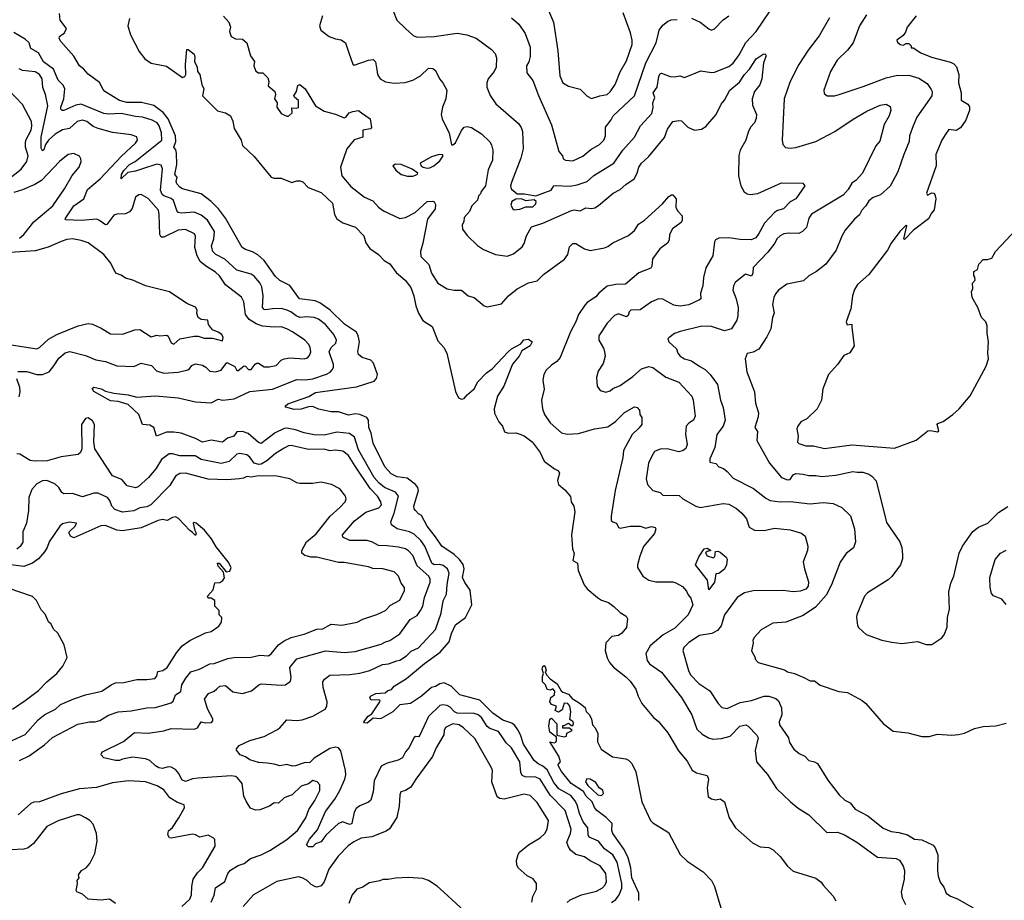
# Model space of a CAD drawing. Extents: x 1678759 to 1859541, y 384609 to 522867.
# Tile 448 of 466: x 1792256 to 1799142, y 511067 to 517228. Entities that reach past the tile are written whole.
import ezdxf

# ---------------------------------------------------------------- set-up
doc = ezdxf.new("R2010")
doc.units = 0

msp = doc.modelspace()

# ---------------------------------------------------------------- linework, layer by layer
at = {"layer": '0CON20XD'}
for points in [[(1794842.9, 517355), (1794894.5, 517225), (1794954, 517165), (1795007, 517117), (1795035, 517105.6), (1795155, 517110), (1795315, 517133.8), (1795382.6, 517122.6), (1795447.4, 517097.4), (1795555, 517019.2), (1795580.7, 516990.7), (1795591.8, 516961.8), (1795587.5, 516895), (1795573.3, 516865), (1795533.3, 516815), (1795522.9, 516785), (1795522.9, 516755), (1795546.6, 516696.6), (1795585, 516640), (1795745, 516500.8), (1795763.1, 516473.1), (1795771.5, 516445), (1795777.6, 516325), (1795760.5, 516259.5), (1795696.8, 516096.8), (1795689.6, 516065), (1795692.9, 516045), (1795735, 516010.4), (1795785, 516010.3), (1795865, 515996.6), (1795974, 516035), (1795992.5, 516065), (1796001.5, 516068.5), (1796105, 516063.8), (1796155, 516072.2), (1796225, 516096.1), (1796271.2, 516138.8), (1796410.4, 516225), (1796473.5, 516315), (1796555.6, 516405), (1796598.9, 516485), (1796677.9, 516572.1), (1796686.7, 516613.3), (1796683.1, 516645), (1796697, 516683), (1796686.9, 516715), (1796714.2, 516755), (1796725, 516830), (1796735, 516851.2), (1796745, 516854), (1796805, 516830.8), (1796835, 516827.5), (1796873.9, 516833.9), (1796905, 516823.8), (1797019.5, 516870.5), (1797095, 516857.8), (1797115, 516860), (1797215, 516899.1), (1797245, 516923.1), (1797288.4, 516981.6), (1797335, 517067.1), (1797407.8, 517145), (1797505, 517290.6)], [(1795939.5, 517325), (1795990.4, 517210.4), (1796019.1, 517009.1), (1796032.9, 516835), (1796055, 516785.6), (1796095, 516762.5), (1796175, 516741.2), (1796225, 516693.8), (1796255, 516676.2), (1796314.3, 516695.7), (1796365, 516704.2), (1796385, 516722), (1796420.9, 516775), (1796456.3, 516863.6), (1796500, 516940), (1796539.6, 517055), (1796540.4, 517085), (1796528.5, 517135), (1796476.2, 517275)], [(1793922, 515582), (1793885, 515604.5), (1793835, 515619.5), (1793812.2, 515635), (1793695, 515840), (1793645.6, 515905), (1793595, 515956), (1793525, 516010.6), (1793395, 516043.8), (1793375.8, 516055), (1793355, 516078.8), (1793350, 516095), (1793356.2, 516125), (1793340, 516145), (1793355.3, 516215), (1793353.5, 516293.5), (1793347.5, 516317.5), (1793333.8, 516335), (1793347.5, 516375), (1793344.8, 516415), (1793294.5, 516534.5), (1793259.3, 516579.3), (1793195, 516627.3), (1793108.8, 516648.8), (1793005, 516647.5), (1792953.3, 516663.3), (1792852, 516725), (1792838.9, 516738.9), (1792815, 516787.5), (1792735, 516845.8), (1792702.5, 516885), (1792675, 516906), (1792635, 516973.3), (1792544.1, 517074.1), (1792532.5, 517095), (1792535, 517110), (1792570, 517135), (1792582.5, 517165), (1792540, 517225), (1792535, 517270)], [(1793681.7, 517251.7), (1793719.5, 517209.5), (1793730, 517175), (1793723.9, 517146.1), (1793735, 517110), (1793765, 517094), (1793815, 517091.4), (1793844.4, 517065), (1793869.4, 516975), (1793898, 516935), (1793893.3, 516905), (1793907.8, 516867.8), (1793925, 516855.7), (1793957.5, 516855), (1793991.2, 516821.2), (1793997.5, 516795), (1793994.3, 516764.3), (1794040, 516725), (1794045.8, 516705), (1794037.5, 516675), (1794057.5, 516645), (1794054.3, 516615), (1794085, 516572.5), (1794125, 516552), (1794137, 516553), (1794162, 516575), (1794160, 516610), (1794195, 516608), (1794205, 516613.8), (1794205, 516662), (1794176.7, 516685), (1794174, 516695), (1794190.9, 516725), (1794202.1, 516767.9), (1794215, 516774), (1794252, 516745), (1794324.7, 516624.7), (1794385, 516586.7), (1794465, 516567.1), (1794525, 516541.5), (1794535.8, 516545), (1794561.2, 516575), (1794585, 516584.3), (1794625, 516592), (1794646.4, 516576.4), (1794708, 516535), (1794716.2, 516473.8), (1794710, 516465), (1794655, 516456), (1794656.2, 516405), (1794595, 516387.5), (1794545, 516324), (1794499.6, 516195), (1794509.5, 516135), (1794570.9, 516060.9), (1794667, 515987), (1794725, 515961.4), (1794766, 515916), (1794800.2, 515890.2), (1794915, 515837.5), (1794955, 515844.5), (1795021.5, 515878.5), (1795105, 515955.6), (1795145, 515958.8), (1795155, 515953.8), (1795164.4, 515934.4), (1795161.5, 515905), (1795107.5, 515832.5), (1795076.4, 515665), (1795058.1, 515605), (1795060.7, 515570.7), (1795118, 515515), (1795135.7, 515455), (1795181.2, 515385), (1795245, 515344.2), (1795295, 515336), (1795345, 515336.7), (1795392.5, 515295), (1795435, 515283.3), (1795505, 515226), (1795525, 515220), (1795625, 515240), (1795673.8, 515295), (1795736, 515345), (1795815, 515386.5), (1795875, 515402), (1795919.2, 515445), (1796067.2, 515552.8), (1796089.2, 515585), (1796101.7, 515638.3), (1796125, 515662), (1796145, 515662.9), (1796205, 515625.7), (1796245, 515611.9), (1796345, 515632.5), (1796368.7, 515641.3), (1796403.2, 515666.8), (1796515, 515717.5), (1796555, 515753.3), (1796583, 515797), (1796625.8, 515825), (1796750.9, 515939.1), (1796795, 515991.2), (1796815, 516003.3), (1796825, 516002.5), (1796846.7, 515975), (1796844.3, 515914.3), (1796858.3, 515888.3), (1796890, 515855), (1796890, 515825), (1796881.2, 515808.8), (1796822, 515765), (1796801.4, 515725), (1796797.5, 515685), (1796786.2, 515665), (1796732, 515625), (1796680.8, 515555), (1796677.7, 515502.3), (1796671.2, 515488.8), (1796585, 515455.7), (1796493.2, 515376.8), (1796424.2, 515375.8), (1796365, 515364), (1796306, 515314), (1796285, 515288.6), (1796225, 515250), (1796209.1, 515230.9), (1796164.6, 515165.4), (1796145.7, 515115), (1796107.1, 515045), (1796035.8, 514864.2), (1796013.4, 514836.6), (1795975, 514811.4), (1795938, 514775), (1795920.8, 514745), (1795914, 514705), (1795924.1, 514644.1), (1795904.3, 514565), (1795911.9, 514505), (1795925.5, 514465.5), (1795965, 514407.5), (1796045, 514337.1), (1796085, 514328.9), (1796165, 514333.6), (1796275, 514364.5), (1796369.5, 514380.5), (1796423.4, 514416.6), (1796485, 514479.4), (1796555, 514520), (1796573.6, 514513.6), (1796590, 514495), (1796593.8, 514465), (1796606.7, 514445), (1796606, 514395), (1796585, 514370), (1796540, 514325), (1796479.1, 514215), (1796474.5, 514165), (1796420.9, 513935), (1796392.5, 513755), (1796393.8, 513725), (1796404.3, 513714.3), (1796430, 513705), (1796443.8, 513675), (1796455, 513671.1), (1796525, 513684.5), (1796575.7, 513685.7), (1796595.5, 513685.5), (1796635, 513671.4), (1796675, 513682.5), (1796700, 513675), (1796704, 513665), (1796696.4, 513633.6), (1796618.3, 513541.7), (1796592.5, 513475), (1796576.2, 513415), (1796576.7, 513395), (1796613.3, 513335), (1796655, 513308), (1796705, 513294.4), (1796824.2, 513294.2), (1796845, 513287.8), (1796891.9, 513261.9), (1796919.8, 513229.8), (1796932.3, 513205), (1796950, 513180), (1796964.3, 513135), (1796931.1, 513065), (1796838, 512972), (1796755.3, 512924.7), (1796665, 512846.9), (1796635.5, 512795), (1796644.7, 512744.7), (1796661.3, 512721.3), (1796743.9, 512663.9), (1796883.6, 512485), (1796957.5, 512365), (1796991.9, 512265), (1797028.6, 512228.6), (1797073, 512203), (1797104.5, 512194.5), (1797165, 512198.5), (1797225, 512216.5), (1797291.9, 512285), (1797334.2, 512294.2), (1797350, 512285), (1797411.5, 512221.5), (1797421.2, 512205), (1797399.2, 512115), (1797409.2, 512035), (1797486.6, 511946.6), (1797548.9, 511848.9), (1797646, 511755), (1797701.1, 511711.1), (1797776, 511665), (1797902, 511542), (1797975, 511544.6), (1798025, 511526.4), (1798111.4, 511475), (1798255, 511370), (1798385, 511360), (1798408.5, 511348.5), (1798434.4, 511305), (1798443.1, 511275), (1798442.2, 511215), (1798421.4, 511125), (1798428.6, 511085), (1798451.7, 511038.3)], [(1794374, 517255), (1794353.5, 517185), (1794361.5, 517155), (1794420.7, 517110.7), (1794465, 517094.2), (1794505, 517087.5), (1794535, 517066.2), (1794557.3, 516995), (1794587, 516917), (1794595, 516908.8), (1794695, 516945.6), (1794728.6, 516948.6), (1794745, 516932.5), (1794753.2, 516876.8), (1794758.6, 516845), (1794778, 516815), (1794815, 516793.1), (1794875, 516783.3), (1794952.4, 516787.6), (1795006.2, 516803.8), (1795059.2, 516835), (1795115, 516887.5), (1795145.8, 516885.8), (1795165, 516872.5), (1795191.2, 516815), (1795216.1, 516786.1), (1795244, 516735), (1795236.9, 516675), (1795212.9, 516615), (1795202.9, 516565), (1795210.8, 516535), (1795259.2, 516435), (1795275, 516352.5), (1795285, 516352.5), (1795305, 516366.7), (1795345, 516453.3), (1795365, 516476.2), (1795385, 516481.2), (1795415, 516473.3), (1795485, 516428.6), (1795543.2, 516373.2), (1795555, 516353.3), (1795565.6, 516315), (1795563.6, 516245), (1795531.7, 516178.3), (1795514.5, 516065), (1795484.4, 516025.6), (1795479.5, 516010.5), (1795464.3, 515995), (1795456.7, 515965), (1795418, 515925), (1795402.5, 515885), (1795365, 515843.8), (1795361.2, 515815), (1795349.6, 515790.4), (1795352.4, 515762.4), (1795385, 515718), (1795458.7, 515648.7), (1795500.7, 515620.7), (1795584.4, 515584.4), (1795665, 515574.4), (1795709.4, 515590.6), (1795770.2, 515639.8), (1795785, 515661.2), (1795800.6, 515715), (1795835, 515778.7), (1795914.8, 515805.2), (1796115, 515893.5), (1796135, 515896.9), (1796175, 515890.4), (1796215, 515911.2), (1796255, 515907.5), (1796277.8, 515912.2), (1796305, 515928.1), (1796407.1, 516015), (1796455, 516040), (1796494.6, 516075.4), (1796554.6, 516115.4), (1796575.6, 516155), (1796585.6, 516195), (1796604.3, 516225), (1796652.8, 516267.2), (1796765, 516402.5), (1796787.3, 516462.7), (1796823.3, 516515), (1796865, 516523.3), (1796885, 516520), (1796928.8, 516475), (1796975, 516455.8), (1797025, 516461.4), (1797055, 516480), (1797126.7, 516563.3), (1797162.7, 516637.3), (1797184.6, 516665.4), (1797222.5, 516735), (1797289.3, 516790.7), (1797325.3, 516845), (1797359.1, 516880.9), (1797407.1, 516955), (1797455, 516987.5), (1797468.8, 516988.8), (1797476, 516976), (1797457.1, 516925), (1797445.7, 516815), (1797433, 516773), (1797395.5, 516725), (1797377.8, 516675), (1797380.3, 516630.3), (1797408, 516565), (1797406.4, 516536.4), (1797395, 516506.7), (1797366.9, 516475), (1797349.8, 516440.2), (1797335.5, 516385), (1797295.5, 516315), (1797285, 516277.5), (1797283.6, 516135), (1797300, 516065), (1797323.1, 516023.1), (1797345, 516009.4), (1797365, 516005.6), (1797418.8, 516011.2), (1797585, 516085.5), (1797733.3, 516083.3), (1797746.2, 516065), (1797684, 515975), (1797645.4, 515954.6), (1797597.5, 515905), (1797555, 515892.2), (1797535, 515877.8), (1797465.6, 515804.4), (1797425, 515732.5), (1797405, 515701.1), (1797371.9, 515688.1), (1797295, 515689.1), (1797215, 515702.5), (1797145, 515698.9), (1797122.6, 515687.4), (1797115.6, 515674.4), (1797103.8, 515575), (1797055, 515491.2), (1797038.7, 515425), (1797033.2, 515365), (1797018.1, 515315), (1797019.2, 515275), (1797011.1, 515268.9), (1796935, 515232.5), (1796876, 515224), (1796830.8, 515230.8), (1796755, 515271.9), (1796724.6, 515275.4), (1796675.8, 515255), (1796595, 515197.1), (1796530, 515195), (1796518.8, 515185), (1796510.6, 515159.4), (1796500.8, 515149.2), (1796445, 515169.6), (1796415, 515158.6), (1796364.6, 515105.4), (1796306.7, 515015), (1796306.2, 514985), (1796339.3, 514929.3), (1796345.8, 514905.8), (1796351.2, 514875), (1796337.3, 514822.7), (1796302.1, 514767.9), (1796289.2, 514725), (1796294, 514665), (1796315, 514633.8), (1796355, 514622), (1796385, 514630.8), (1796405, 514647.5), (1796455, 514669.4), (1796545, 514732.7), (1796605, 514786.4), (1796655, 514802.1), (1796685, 514793.6), (1796775, 514726), (1796865, 514692.5), (1796956.8, 514595), (1796966.1, 514565), (1796980.5, 514455), (1796967.8, 514425), (1796935.7, 514405), (1796916.6, 514383.4), (1796911.7, 514328.3), (1796924.4, 514255.6), (1796915, 514228.8), (1796896, 514214), (1796865, 514205.4), (1796785, 514224.6), (1796735, 514222.7), (1796695, 514206.9), (1796678.2, 514175), (1796654, 514126), (1796637.8, 514015), (1796647.5, 513975), (1796684.6, 513934.6), (1796735, 513919.2), (1796755, 513901.4), (1796868, 513898), (1796893.3, 513875), (1796984.6, 513824.6), (1797015, 513814.4), (1797176.2, 513843.8), (1797215, 513839.2), (1797268.3, 513808.3), (1797306.4, 513776.4), (1797338.9, 513735), (1797358.7, 513678.7), (1797395.5, 513655.5), (1797463.7, 513653.7), (1797535, 513670.4), (1797645, 513659.2), (1797724.5, 513634.5), (1797749.2, 513615), (1797768.9, 513545), (1797765.3, 513514.7), (1797734.5, 513435), (1797743.8, 513385), (1797773.9, 513295), (1797770.4, 513265), (1797755, 513244.6), (1797715, 513230.3), (1797665, 513225.9), (1797595, 513234.6), (1797385, 513231.5), (1797325, 513219.4), (1797273.1, 513185), (1797184.4, 513065), (1797161.7, 512988.3), (1797136, 512954), (1797096.1, 512933.9), (1797010.6, 512919.4), (1796935, 512871.1), (1796900.6, 512835), (1796894.3, 512815), (1796933.1, 512675), (1796947.3, 512645), (1797005, 512583.5), (1797081.9, 512531.9), (1797141.9, 512445), (1797166.6, 512416.6), (1797205, 512408.9), (1797295, 512450.4), (1797375, 512465.6), (1797462.5, 512495), (1797495, 512494.4), (1797545, 512480), (1797563.2, 512463.2), (1797582.9, 512412.9), (1797586.2, 512365), (1797566.9, 512315), (1797569.2, 512295), (1797632.5, 512205), (1797640.2, 512170.2), (1797671.2, 512125), (1797706.7, 512095), (1797746.4, 512076.4), (1797775.6, 512045.6), (1797815, 512035.7), (1797835, 512024), (1797907.4, 511907.4), (1797988, 511805), (1798027.3, 511767.3), (1798065, 511748.6), (1798098.6, 511705), (1798188, 511658), (1798295, 511571.9), (1798351.4, 511548.6)], [(1796955, 517238.6), (1797015, 517210.6), (1797075, 517162.9), (1797095, 517155.5), (1797115, 517164.7), (1797175, 517226.3), (1797215, 517255.6)], [(1798177.8, 517262.2), (1798129.4, 517185), (1798084.3, 517065), (1798045.8, 517015), (1797972.9, 516945), (1797927.1, 516865), (1797880, 516735), (1797881.7, 516711.7), (1797904.2, 516694.2), (1797955, 516696), (1797987.5, 516705), (1798155, 516759.5), (1798315, 516821.8), (1798385, 516837.3), (1798475, 516840.4), (1798545, 516818.9), (1798601.7, 516781.7), (1798630.3, 516740.3), (1798636.7, 516725), (1798635.7, 516695), (1798531.1, 516545), (1798503.8, 516485), (1798480, 516415), (1798476.2, 516375), (1798440, 516285), (1798397.3, 516162.7), (1798345, 516062.5), (1798276.6, 516003.4), (1798225.4, 515984.6), (1798195, 515960), (1798174.6, 515925.4), (1798145.5, 515895), (1798128.5, 515861.5), (1798095, 515832.9), (1798030, 515755), (1798006.4, 515713.6), (1797967.1, 515615), (1797895, 515518), (1797828, 515465), (1797775, 515435.7), (1797738.6, 515401.4), (1797622, 515378), (1797563.8, 515335), (1797540.9, 515309.1), (1797530, 515285), (1797521.4, 515235), (1797532.5, 515175), (1797522, 515145), (1797509.4, 515065), (1797480.9, 515009.1), (1797426.6, 514923.4), (1797385, 514901.4), (1797345, 514891.4), (1797329.2, 514855), (1797342.5, 514765), (1797394.2, 514625), (1797401.4, 514545), (1797422.9, 514477.1), (1797421.2, 514448.8), (1797397.5, 514375), (1797417, 514347), (1797410.8, 514285), (1797500, 514125), (1797584.3, 514025), (1797625, 514007.8), (1797645, 514011.1), (1797666.5, 514043.5), (1797685, 514053.6), (1797735, 514049.4), (1797775, 514037.9), (1797825, 514039.8), (1797865, 514032.2), (1797965, 514040.9), (1798083, 514067), (1798113.2, 514063.2), (1798151.7, 514061.7), (1798195, 514047.5), (1798216, 514035), (1798245, 514001.2), (1798319.4, 513709.4), (1798411.4, 513575), (1798425.6, 513535), (1798431.4, 513485), (1798430, 513455), (1798415.5, 513414.5), (1798355, 513332), (1798330.9, 513309.1), (1798185, 513218), (1798164.2, 513195), (1798112, 513065), (1798108.8, 513045), (1798115, 512990), (1798125, 512972.5), (1798175, 512926.7), (1798285, 512886.7), (1798355, 512873.3), (1798425, 512863.3), (1798535, 512876.7), (1798595, 512857.5), (1798635, 512857.5), (1798677.5, 512885), (1798705, 512902.5), (1798722.5, 512925), (1798743, 512977), (1798744, 513045), (1798759.1, 513105), (1798754.5, 513225.5), (1798768.1, 513285), (1798788.9, 513335), (1798826.5, 513495), (1798849.4, 513545), (1798921.8, 513648.2), (1798961.7, 513678.3), (1799028, 513705), (1799100.6, 513779.4), (1799168, 513822)], [(1798525, 517253.8), (1798463.3, 517175), (1798450.7, 517139.3), (1798435, 517117.5), (1798390, 517085), (1798395, 517070), (1798414.1, 517054.1), (1798435, 517050), (1798455, 517060), (1798475, 517060), (1798490, 517045), (1798491.7, 517031.7), (1798505, 517030), (1798557.5, 516995), (1798632.5, 516965), (1798765, 516931.5), (1798788.7, 516918.7), (1798807.6, 516897.6), (1798824.7, 516845), (1798822.2, 516785), (1798840, 516715), (1798840, 516665), (1798887.1, 516637.1), (1798898.3, 516618.3), (1798898.4, 516595), (1798873, 516525), (1798835, 516471.4), (1798805, 516451.9), (1798755, 516459.4), (1798727.8, 516422.2), (1798704.6, 516385.4), (1798664, 516285), (1798665.6, 516205), (1798598.8, 516015), (1798605, 516000), (1798635, 516017.5), (1798650, 516015), (1798657.5, 516005), (1798662.5, 515975), (1798651.7, 515898.3), (1798632.5, 515875), (1798612.5, 515835), (1798507.5, 515755), (1798445, 515690), (1798440, 515695), (1798460, 515785), (1798455, 515790), (1798411.2, 515745), (1798352, 515665), (1798325.5, 515614.5), (1798194, 515445), (1798116.2, 515375), (1798095, 515340), (1798080, 515295), (1798068, 515205), (1798036.7, 515115), (1798042.5, 515092.5), (1798075, 515097.5), (1798076.7, 515075), (1798092.5, 514945), (1798063, 514897), (1798020.7, 514879.3), (1797976.7, 514815), (1797912, 514745), (1797874.2, 514645), (1797864, 514565), (1797834, 514505), (1797761.2, 514435), (1797718.8, 514415), (1797698, 514385), (1797692, 514365), (1797701.2, 514315), (1797695, 514272.5), (1797705, 514263.8), (1797755, 514246.2), (1797807.3, 514247.3), (1797885, 514228.6), (1798075, 514252.5), (1798375, 514231.2), (1798525, 514286.7), (1798608, 514352), (1798625.9, 514354.1), (1798675, 514344.3), (1798685, 514352.5), (1798673.8, 514395), (1798676.7, 514403.3), (1798715, 514416.7), (1798782.5, 514465), (1798826.7, 514505), (1798904.1, 514595.9), (1799015.9, 514804.1), (1799032.5, 514855), (1799027.5, 514895), (1799032.5, 514975), (1799023.3, 515035), (1799023.3, 515085), (1799012.5, 515115), (1798982.5, 515145), (1798957.5, 515215), (1798917.5, 515285), (1798912.5, 515325), (1798921.7, 515348.3), (1798920, 515385), (1798937.5, 515405), (1798937, 515427), (1798928.3, 515438.3), (1798930, 515465), (1798955, 515480), (1798963, 515517), (1798995, 515550), (1799025, 515550), (1799055, 515560), (1799080, 515605), (1799230, 515765)], [(1793024.4, 517235), (1793013.3, 517185), (1793030.9, 517120.9), (1793090.8, 517005), (1793130.8, 516955), (1793175, 516922.9), (1793281.7, 516901.7), (1793395, 516824.3), (1793410, 516830), (1793418, 516845), (1793416.2, 516915), (1793425, 517020), (1793435, 517020), (1793475, 516986.7), (1793481.2, 516965), (1793478.8, 516935), (1793496.7, 516895), (1793500, 516865), (1793516.7, 516845), (1793528.8, 516775), (1793544.2, 516745), (1793533.3, 516695), (1793639.3, 516589.3), (1793695, 516576.7), (1793730, 516555), (1793746.8, 516516.8), (1793755.8, 516465.8), (1793804.2, 516384.2), (1793815, 516347.5), (1793895, 516270), (1794015, 516125.8), (1794035, 516119.1), (1794085, 516120), (1794158.3, 516088.3), (1794195, 516101.2), (1794215, 516101.2), (1794235, 516093.3), (1794273.9, 516053.9), (1794365, 516018.8), (1794444, 515945), (1794458, 515865), (1794473.3, 515835), (1794515.5, 515805.5), (1794605, 515775.4), (1794661.8, 515715), (1794677.7, 515667.7), (1794705, 515627.5), (1794766.2, 515585), (1794805, 515542.5), (1794845, 515520), (1794889.8, 515459.8), (1794952.5, 515405), (1794990.6, 515355), (1795013.5, 515295), (1795025.5, 515225), (1795045.3, 515175.3), (1795075, 515124.5), (1795141.6, 515081.6), (1795180.6, 514980.6), (1795221.9, 514935), (1795243.4, 514895), (1795305, 514627.5), (1795325, 514583.3), (1795345, 514572), (1795365, 514576.7), (1795386.2, 514603.8), (1795433.3, 514645), (1795459.2, 514695), (1795521.7, 514758.3), (1795560, 514785), (1795673.1, 514905), (1795695, 514924.4), (1795760, 514960), (1795781.2, 514988.8), (1795815, 514992.5), (1795840, 514975), (1795826.7, 514945), (1795768.3, 514911.7), (1795749.4, 514875), (1795702.4, 514817.6), (1795641.1, 514665), (1795596.8, 514593.2), (1795574.3, 514505), (1795575.8, 514475), (1795606.2, 514415), (1795633.3, 514385), (1795647.5, 514345), (1795675, 514336.2), (1795725, 514338), (1795755, 514329.2), (1795785, 514315.7), (1795841.2, 514275), (1795895, 514200), (1795925, 514140), (1795996.4, 514086.4), (1796025, 514072.5), (1796031.2, 514055), (1796016.7, 514005), (1796023.3, 513975), (1796067.7, 513937.7), (1796108.3, 513891.7), (1796112.5, 513855), (1796131.2, 513825), (1796138.8, 513785), (1796115.7, 513625), (1796122.5, 513525), (1796134.2, 513494.2), (1796124.4, 513444.4), (1796156.2, 513425), (1796160.8, 513375), (1796204, 513275), (1796225, 513246.2), (1796296.7, 513185), (1796325.8, 513165.8), (1796375, 513150), (1796412.3, 513122.3), (1796455, 513080), (1796496.7, 513055), (1796506.4, 513036.4), (1796500, 512975), (1796467.5, 512935), (1796445, 512920.8), (1796397.7, 512912.3), (1796355, 512867.5), (1796350.8, 512815), (1796365, 512762.5), (1796380.3, 512730.3), (1796407.9, 512697.9), (1796495, 512630.8), (1796525, 512599.2), (1796564.4, 512545), (1796580.5, 512495), (1796607.5, 512445), (1796641.1, 512401.1), (1796688.8, 512345), (1796721.2, 512321.2), (1796789.5, 512239.5), (1796863.2, 512113.2), (1796925, 512041.2), (1796958.8, 511978.8), (1796989.5, 511959.5), (1797065, 511940), (1797073.8, 511915), (1797063.9, 511853.9), (1797071.4, 511791.4), (1797093.3, 511776.7), (1797125, 511770), (1797155, 511776.7), (1797185, 511756.7), (1797218, 511645), (1797262, 511575), (1797380.3, 511470.3), (1797435, 511442.5), (1797495, 511435.8), (1797525, 511421.2), (1797575, 511374), (1797625.6, 511305.6), (1797665, 511271.2), (1797825, 511223.3), (1797862.5, 511195), (1797875, 511172.5), (1797946.4, 511096.4), (1797963.6, 511063.6)], [(1795695, 517240.8), (1795747.2, 517197.2), (1795791.7, 517131.7), (1795825.6, 517035), (1795825, 516970), (1795816.9, 516933.1), (1795801.2, 516905), (1795802, 516855), (1795845, 516802.5), (1795883.8, 516696.2), (1795975, 516493.3), (1796025.8, 516305), (1796051.2, 516275), (1796058, 516255), (1796072.5, 516245), (1796125, 516240), (1796195, 516272.2), (1796250.8, 516319.1), (1796311.4, 516355), (1796340.6, 516385), (1796353.2, 516415), (1796353.9, 516475), (1796393.5, 516526.5), (1796407.5, 516555), (1796555.5, 516695), (1796635.3, 516925), (1796707.1, 517065), (1796724.2, 517134.2), (1796729.2, 517155), (1796755, 517190), (1796786.7, 517215), (1796813.2, 517226.8), (1796855, 517228.1)], [(1797919.8, 517240.2), (1797846.7, 517115), (1797769.4, 517015), (1797706.3, 516913.7), (1797645.5, 516794.5), (1797602.2, 516675), (1797587.5, 516385), (1797593.8, 516355), (1797613, 516333), (1797645, 516329.2), (1797685, 516334.4), (1797823.7, 516376.3), (1797956, 516445), (1798085, 516532.5), (1798181.7, 516588.3), (1798275, 516630.5), (1798316.4, 516636.4), (1798345, 516621.2), (1798349.5, 516595), (1798337.1, 516555), (1798302.9, 516495), (1798271.1, 516378.9), (1798244.5, 516345), (1798151.2, 516155), (1798106.9, 516105), (1798075.7, 516085), (1798051.1, 516038.9), (1798015, 515999.4), (1797793.2, 515866.8), (1797775, 515838.8), (1797758.5, 515775), (1797730, 515745), (1797705, 515731.2), (1797634.7, 515735.3), (1797600.2, 515729.8), (1797575, 515716.7), (1797551.9, 515695), (1797537.1, 515665), (1797488.3, 515601.7), (1797386, 515495), (1797383.1, 515455), (1797375, 515434.3), (1797332.5, 515447.5), (1797260.7, 515389.3), (1797248.6, 515365), (1797244.4, 515335), (1797266.9, 515275), (1797280, 515215), (1797278.1, 515155), (1797271.9, 515125), (1797235, 515065.8), (1797185, 515050), (1797095, 515081.8), (1797026.4, 515083.6), (1796875, 515047.1), (1796835, 515032), (1796795, 515002.5), (1796790, 514995), (1796796.2, 514975), (1796850, 514925), (1796860, 514895), (1796876, 514875), (1796905, 514854.5), (1796955, 514840.6), (1797012.7, 514802.7), (1797050, 514780), (1797085, 514746.7), (1797135.5, 514675), (1797156.7, 514565), (1797176.2, 514515), (1797190, 514425), (1797175, 514384), (1797132, 514325), (1797118.6, 514235), (1797083.8, 514155), (1797083.4, 514133.4), (1797125, 514123.8), (1797145, 514100), (1797178.3, 514088.3), (1797205, 514068), (1797245, 514020), (1797387.6, 513947.6), (1797475, 513879.5), (1797505, 513863.6), (1797575, 513854), (1797645, 513856.9), (1797785, 513841.9), (1797875, 513850), (1797945.8, 513844.2), (1798005, 513814.2), (1798067.6, 513757.6), (1798095.6, 513665), (1798101.9, 513575), (1798086.4, 513533.6), (1798036.8, 513493.2), (1797995, 513433.3), (1797934.4, 513275), (1797897.3, 513202.7), (1797822.1, 513117.9), (1797735, 513059.2), (1797615, 513013.8), (1797522.5, 513005), (1797440.7, 512959.3), (1797392.5, 512905), (1797382.5, 512885), (1797386.7, 512865), (1797373, 512813), (1797400, 512765), (1797400, 512755), (1797421.7, 512731.7), (1797605, 512680), (1797625, 512666.7), (1797675, 512653.3), (1797740, 512625), (1797783.6, 512603.6), (1797815, 512603.3), (1797855, 512573.3), (1797985, 512528.8), (1798045, 512521.2), (1798147.5, 512465), (1798173.3, 512445), (1798294.1, 512304.1), (1798365, 512251.2), (1798468.3, 512238.3), (1798565, 512213.3), (1798616.1, 512213.9), (1798675, 512230), (1798775, 512223.3), (1798823, 512227), (1798865, 512237.5), (1798935, 512270), (1798995, 512283.3), (1799083, 512287), (1799155, 512307.5)], [(1796085, 511051.1), (1796105, 511070), (1796184.7, 511105.3), (1796289.1, 511130.9), (1796332.5, 511155), (1796350.6, 511175), (1796360.6, 511199.4), (1796356.2, 511255), (1796315, 511308.5), (1796245, 511342.5), (1796205, 511370.3), (1796145, 511388.1), (1796108.8, 511418.8), (1796091.8, 511445), (1796083.4, 511475), (1796108.2, 511535), (1796111.8, 511565), (1796070, 511695), (1795965, 511802.2), (1795895, 511915.3), (1795865, 511929.1), (1795791.2, 511931.2), (1795769.9, 511939.9), (1795761.3, 511961.3), (1795755, 512036.5), (1795695, 512134.4), (1795658.3, 512168.3), (1795634.1, 512204.1), (1795605, 512248.8), (1795545, 512269.5), (1795525, 512283.1), (1795485, 512345.5), (1795463.1, 512365), (1795435, 512375.2), (1795315, 512376), (1795296.1, 512385), (1795267.4, 512417.4), (1795245, 512430.5), (1795215, 512435.5), (1795195, 512430.9), (1795115, 512352.3), (1795055, 512222), (1795045, 512210), (1795025, 512213.8), (1795015, 512206.2), (1794978.5, 512135), (1794953.1, 512105), (1794932.5, 512065), (1794902.8, 512047.2), (1794825, 512027.1), (1794785, 512006), (1794736.2, 511903.8), (1794729.2, 511825), (1794712.4, 511767.6), (1794696.2, 511753.8), (1794635, 511728.5), (1794610.2, 511709.8), (1794594.5, 511685), (1794580, 511605), (1794565, 511597.8), (1794545, 511604.4), (1794515, 511616.9), (1794484.6, 511605.4), (1794397.8, 511522.2), (1794365, 511476.7), (1794325, 511461.4), (1794305, 511441.9), (1794275, 511440.5), (1794262.1, 511455), (1794283.6, 511495), (1794339.2, 511560.9), (1794395, 511687.8), (1794460.6, 511775), (1794495.2, 511834.8), (1794530.2, 511915), (1794537.8, 511945), (1794535.2, 511975), (1794502.2, 512112.2), (1794485.6, 512135), (1794465, 512138.8), (1794425, 512128.9), (1794315, 512060.7), (1794285, 512031.8), (1794245, 512028.4), (1794185, 512008.8), (1794165, 512006), (1794125, 512017.1), (1794075, 512008.2), (1794035, 512020.8), (1793985.7, 512025.7), (1793925, 512032.2), (1793865, 512050), (1793835, 512070.5), (1793796.9, 512085), (1793772.9, 512117.1), (1793773.2, 512126.8), (1793789.8, 512150.2), (1793865, 512184.4), (1793965, 512212.2), (1794055, 512260.5), (1794075.4, 512274.6), (1794125, 512330.8), (1794194, 512324), (1794231.2, 512328.8), (1794305, 512354.7), (1794391.5, 512405), (1794403.1, 512425), (1794406.4, 512455), (1794378.1, 512555), (1794376.9, 512595), (1794387.1, 512615), (1794425, 512643.1), (1794565, 512646.9), (1794633.8, 512656.2), (1794705, 512675.4), (1794793.2, 512716.8), (1794835, 512721.2), (1794893.2, 512743.2), (1794915, 512748.2), (1794961.8, 512778.2), (1794995, 512810), (1795045, 512834.6), (1795165, 512960.8), (1795204.1, 513075), (1795218.7, 513161.3), (1795242.1, 513207.9), (1795246.6, 513276.6), (1795260.6, 513355), (1795248.9, 513385), (1795218.5, 513408.5), (1795195, 513416.1), (1795155, 513413.8), (1795137.4, 513425), (1795090.5, 513545), (1795061.1, 513585), (1795015, 513628.4), (1794982.9, 513645), (1794894.8, 513664.8), (1794857.1, 513695), (1794850.5, 513715), (1794875.7, 513775), (1794904.6, 513895), (1794885, 513923.3), (1794807.9, 513955), (1794769.7, 513985), (1794735, 514024.7), (1794625, 514218.1), (1794597.9, 514307.9), (1794562.8, 514332.8), (1794475, 514343.3), (1794385, 514321.9), (1794315, 514322.6), (1794245, 514338.1), (1794185, 514359.2), (1794125, 514369.7), (1794105, 514366.7), (1794042.4, 514337.6), (1793945, 514262.5), (1793925, 514270.5), (1793853.1, 514333.1), (1793815, 514346.1), (1793775, 514344.5), (1793753.5, 514315), (1793709.5, 514300.5), (1793675, 514271.5), (1793595, 514286.1), (1793535, 514271.2), (1793485, 514298.6), (1793385, 514335.3), (1793335, 514341.5), (1793282.4, 514342.4), (1793212.5, 514315), (1793195, 514376), (1793165, 514391.9), (1793113.8, 514395), (1793088.5, 514465), (1793015.4, 514535.4), (1792945, 514557.8), (1792890.6, 514560.6), (1792775, 514626.7), (1792762.5, 514647.5), (1792773.3, 514656.7), (1792795, 514653.3), (1792825, 514646), (1792855, 514630), (1792915, 514615.6), (1793015, 514604.5), (1793075, 514587.3), (1793205, 514595.5), (1793365, 514582.1), (1793485, 514555.5), (1793595, 514547.1), (1793645, 514572.5), (1793675.7, 514565.7), (1793755, 514576.4), (1793865, 514626.9), (1794025, 514644), (1794195, 514710), (1794255, 514707.8), (1794305, 514715.7), (1794401.9, 514748.1), (1794427.9, 514762.1), (1794441.7, 514778.3), (1794450, 514795), (1794450.5, 514815), (1794421.4, 514905), (1794435, 514934.5), (1794467.5, 514965), (1794471.8, 514985), (1794452.5, 515025), (1794395.4, 515095), (1794345, 515132.2), (1794315, 515144.7), (1794265, 515149.6), (1794215, 515143.7), (1794188.5, 515155), (1794152.1, 515185), (1794118.8, 515198.8), (1794085, 515206.2), (1794024.7, 515205.3), (1793975, 515198.5), (1793965, 515201.1), (1793955, 515214), (1793959.5, 515295), (1793948.7, 515358.7), (1793936.4, 515386.4), (1793895, 515433.1), (1793875, 515446.8), (1793775, 515475.4), (1793691.5, 515551.5), (1793627.1, 515585), (1793606.4, 515605), (1793598.2, 515645), (1793613.6, 515695), (1793618.1, 515745), (1793568.9, 515825), (1793525, 515860.8), (1793475, 515881.8), (1793385, 515874.6), (1793365, 515880), (1793355, 515894), (1793332.2, 515962.2), (1793316, 515976), (1793265, 515994.7), (1793253.3, 516005), (1793240.8, 516035), (1793253.8, 516185), (1793245, 516210), (1793215, 516215.9), (1793115, 516184.8), (1793065, 516167.2), (1793012, 516158), (1792965, 516113.8), (1792968.8, 516145), (1792985, 516172.5), (1793024.6, 516215.4), (1793063.5, 516236.5), (1793249.2, 516385), (1793247, 516437), (1793230.6, 516485), (1793216.8, 516505), (1793183.3, 516525), (1793113.7, 516546.3), (1793065, 516549.5), (1792965, 516570.3), (1792876.4, 516566.4), (1792845, 516571.4), (1792685, 516636.7), (1792649.2, 516630.8), (1792565, 516592.9), (1792552.2, 516592.2), (1792542.6, 516602.6), (1792542.7, 516615), (1792563.7, 516675), (1792571, 516745), (1792559.5, 516769.5), (1792525.3, 516805), (1792491.4, 516881.4), (1792422.6, 516932.6), (1792386.4, 516996.4), (1792334.5, 517025), (1792321.3, 517065), (1792295, 517092.6), (1792215, 517138.4)], [(1792243.3, 514766.7), (1792305, 514767.5), (1792375, 514745.6), (1792415, 514745.5), (1792462.9, 514765), (1792493.7, 514806.3), (1792529.4, 514860.6), (1792575, 514897.3), (1792605.8, 514905.8), (1792715, 514878.5), (1792789.2, 514849.2), (1792855, 514837.1), (1792935, 514805.6), (1793055, 514802.5), (1793105, 514825.5), (1793178.1, 514808.1), (1793212.2, 514772.2), (1793265, 514753.9), (1793365, 514762.1), (1793431.7, 514778.3), (1793444.5, 514785.5), (1793460.4, 514809.6), (1793485, 514819.2), (1793535, 514811.1), (1793558, 514798), (1793585, 514770), (1793625, 514764.4), (1793665, 514776.9), (1793705, 514830), (1793761.1, 514801.1), (1793775, 514773.3), (1793785, 514773.8), (1793825, 514806.7), (1793835, 514804.3), (1793855, 514781.1), (1793875, 514780), (1793902.6, 514817.4), (1793915, 514824.4), (1793925, 514824.4), (1793965, 514799.5), (1794001.8, 514798.2), (1794050.5, 514809.5), (1794083.8, 514846.2), (1794105.3, 514854.7), (1794145, 514861.8), (1794244.4, 514855.6), (1794268.3, 514861.7), (1794282.4, 514877.6), (1794291.9, 514905), (1794288.1, 514935), (1794277.1, 514955), (1794251.2, 514985), (1794165, 515044.3), (1794123.9, 515063.9), (1794085, 515078.8), (1794035, 515076.5), (1793955, 515083.9), (1793909.6, 515099.6), (1793860.9, 515130.9), (1793835.2, 515165.2), (1793823.3, 515255), (1793806.4, 515286.4), (1793695, 515372.9), (1793652.2, 515435), (1793625, 515461.5), (1793554.4, 515505), (1793519.1, 515535), (1793496.2, 515575), (1793480, 515635), (1793484.4, 515714.4), (1793479.1, 515729.1), (1793415, 515760), (1793365, 515754.5), (1793265, 515707.3), (1793245, 515705.7), (1793235.5, 515725), (1793231.8, 515865), (1793225.6, 515895), (1793155, 515976), (1793105, 516003.8), (1793088.3, 516001.7), (1793066.7, 515985), (1793043, 515907), (1793025, 515883.8), (1792995, 515869.4), (1792935, 515867.8), (1792915, 515859.4), (1792865, 515795.8), (1792855, 515792), (1792815, 515823.8), (1792795, 515831.5), (1792685, 515823.8), (1792577.5, 515827.5), (1792574.5, 515835), (1792635, 515925.6), (1792704.5, 515975), (1792729.2, 516040.8), (1792817.9, 516115), (1792967.3, 516272.7), (1793065.7, 516365), (1793079.2, 516385), (1793075, 516408), (1793035, 516422.2), (1792905, 516438.5), (1792805, 516466.5), (1792770, 516480), (1792725, 516514.5), (1792695, 516524.6), (1792657.1, 516515), (1792605, 516465.4), (1792555, 516457.8), (1792505, 516427.5), (1792458.3, 516385), (1792437.1, 516355), (1792425, 516316.2), (1792415, 516310), (1792405, 516330), (1792405.7, 516405), (1792453.4, 516625), (1792435.4, 516705), (1792416.6, 516753.4), (1792412.1, 516815), (1792395, 516844.5), (1792365, 516863.8), (1792275, 516873.1), (1792251.1, 516885)], [(1792177.3, 516112.7), (1792265, 516181.4), (1792306.3, 516235), (1792315.3, 516275), (1792296.4, 516335), (1792295.7, 516365), (1792299.5, 516385), (1792335.8, 516455), (1792341.8, 516485), (1792338.9, 516515), (1792274.7, 516634.7), (1792178, 516738)], [(1792255, 515698.5), (1792284.1, 515725.9), (1792355.3, 515814.7), (1792488.5, 515925), (1792569.5, 516045), (1792622.3, 516137.7), (1792672.5, 516195), (1792686, 516235), (1792684, 516255), (1792673, 516273), (1792635, 516290.6), (1792595, 516284.4), (1792533.4, 516236.6), (1792407.5, 516102.5), (1792362.5, 516075), (1792275, 516036.7), (1792215, 516018.1)], [(1795105, 516189.2), (1795125, 516192.5), (1795153.3, 516205), (1795195, 516241.2), (1795216.7, 516275), (1795213, 516283), (1795190, 516285), (1795135, 516268), (1795057.5, 516225), (1795063.3, 516205), (1795077.5, 516195), (1795105, 516189.2)], [(1794968, 516132), (1795005, 516134), (1795035.7, 516144.3), (1795040, 516155), (1795001.2, 516181.2), (1794925, 516215.6), (1794885, 516217.1), (1794866.2, 516205), (1794885.7, 516175), (1794925, 516143.8), (1794968, 516132)], [(1795715, 515896.7), (1795755, 515902.2), (1795795, 515917.5), (1795845, 515918.1), (1795865, 515938.8), (1795869.2, 515955), (1795855, 515966.7), (1795795, 515961.2), (1795765, 515975.5), (1795725, 515972.5), (1795698.9, 515955), (1795690.9, 515930.9), (1795704.2, 515904.2), (1795715, 515896.7)], [(1792105, 514967.1), (1792375, 514925.5), (1792395.3, 514934.7), (1792457.3, 514992.7), (1792515, 515026.2), (1792665, 515085.6), (1792735, 515102.2), (1792765, 515096.9), (1792825, 515070), (1792890.7, 515030.7), (1792975, 515028.2), (1793062.2, 515057.8), (1793095, 515060), (1793175, 515010), (1793215, 515021.5), (1793236.4, 515016.4), (1793285, 515020), (1793295, 515014), (1793303.8, 514993.8), (1793315, 514966.2), (1793335, 514958.6), (1793375, 514995.5), (1793475, 515012.9), (1793505, 515013.5), (1793545, 515000.6), (1793605, 515000), (1793675, 514980), (1793678, 515005), (1793670, 515025), (1793645, 515042.5), (1793605, 515057.5), (1793576.2, 515095), (1793572.5, 515125), (1793525, 515131.2), (1793505, 515143.8), (1793493.8, 515175), (1793496.7, 515195), (1793485, 515216.2), (1793425, 515241.2), (1793302.5, 515325), (1793135, 515365.8), (1793047.5, 515405), (1792995, 515420), (1792965, 515441.2), (1792933, 515453), (1792921.2, 515465), (1792893.8, 515525), (1792844.2, 515584.2), (1792735, 515667.3), (1792685, 515683.8), (1792625, 515693.9), (1792585, 515689.7), (1792545, 515676.9), (1792455, 515637.5), (1792365, 515611.3), (1792120, 515595)], [(1796395, 511052.6), (1796425, 511071.8), (1796449.3, 511105), (1796467.8, 511152.2), (1796467.8, 511185), (1796435.2, 511335), (1796405.2, 511385.2), (1796345, 511427.7), (1796305, 511481.5), (1796238.9, 511508.9), (1796231.2, 511525), (1796230.5, 511575), (1796197.1, 511617.1), (1796171.9, 511675), (1796155.8, 511735), (1796138.6, 511765), (1796109.7, 511799.7), (1796027.2, 511847.2), (1795991.7, 511891.7), (1795945, 511979.4), (1795915, 512004.7), (1795881, 512021), (1795855, 512045.6), (1795779.5, 512159.5), (1795759, 512225), (1795739.7, 512259.7), (1795719.7, 512289.7), (1795696.9, 512306.9), (1795635, 512328.3), (1795565, 512377.1), (1795475, 512467.7), (1795335, 512505.3), (1795273.3, 512565), (1795225, 512589.4), (1795195, 512582.2), (1795165, 512561.9), (1795135, 512556.9), (1795067.1, 512495), (1794990, 512445), (1794914.2, 512435), (1794865, 512386.1), (1794785, 512340), (1794775, 512335.8), (1794727.7, 512342.3), (1794685, 512307.5), (1794668.3, 512308.3), (1794663.3, 512315), (1794694, 512355), (1794719.2, 512370.8), (1794775.7, 512455), (1794775.9, 512465.9), (1794768.8, 512468.8), (1794715, 512466.7), (1794704.1, 512484.1), (1794708.8, 512495), (1794747.5, 512515), (1794811.7, 512518.3), (1794830, 512535), (1794857, 512543), (1794874.2, 512565.8), (1794960.9, 512619.1), (1795087.3, 512725), (1795196, 512804), (1795258.8, 512875), (1795275, 512933.8), (1795303.1, 512995), (1795374.6, 513045.4), (1795417.9, 513135), (1795406.9, 513236.9), (1795369.8, 513289.8), (1795353.4, 513325), (1795363.7, 513385), (1795356.8, 513416.8), (1795331.9, 513451.9), (1795295, 513485.3), (1795208.5, 513545), (1795165, 513610.9), (1795105.3, 513685), (1795065, 513758.8), (1795045, 513770), (1795024.4, 513795), (1795015.5, 513805.5), (1795011.5, 513825), (1795044.6, 513934.6), (1795041.5, 513955), (1795024.6, 513975), (1794965, 514020), (1794895, 514030), (1794855, 514050.8), (1794809.2, 514099.2), (1794728.1, 514265), (1794714.6, 514334.6), (1794697.7, 514375), (1794696, 514425), (1794683.8, 514443.8), (1794635, 514466.7), (1794605, 514470), (1794555, 514460.4), (1794485, 514483.6), (1794435, 514485.5), (1794345, 514503.3), (1794305, 514520.9), (1794275, 514519.1), (1794225, 514502.5), (1794175, 514500), (1794117, 514517), (1794112.5, 514525), (1794130.5, 514539.5), (1794278.5, 514591.5), (1794325, 514619.5), (1794373.1, 514626.9), (1794610.6, 514659.4), (1794735, 514699.5), (1794752.1, 514717.9), (1794758.2, 514745), (1794731.2, 514825), (1794711.4, 514845), (1794652, 514865), (1794624.4, 514885), (1794621.8, 514905), (1794632.5, 514975), (1794624.1, 515015), (1794611.2, 515041.2), (1794528.6, 515098.6), (1794427.9, 515195), (1794355, 515247.1), (1794321.5, 515261.5), (1794213.9, 515273.9), (1794145, 515367.5), (1794075, 515404), (1794045, 515431.1), (1793965, 515543.8), (1793922, 515582)], [(1792251.7, 514588.3), (1792260, 514625), (1792257.3, 514655), (1792236.5, 514715)], [(1793594.2, 511055), (1793615.7, 511104.3), (1793625.6, 511154.4), (1793690.3, 511199.7), (1793711.2, 511255), (1793731.1, 511278.9), (1793785, 511310.9), (1793825, 511325.6), (1793869.9, 511360.1), (1793945, 511386.1), (1794005, 511415.8), (1794125, 511492), (1794197.9, 511555), (1794256.4, 511645), (1794277.8, 511702.2), (1794319.5, 511765), (1794354.4, 511835), (1794355.6, 511875), (1794337, 511897), (1794305, 511905.6), (1794275, 511882.2), (1794225.3, 511864.7), (1794161.4, 511805), (1794105, 511783.6), (1794065, 511747.7), (1794035, 511748.8), (1794003.8, 511726.2), (1793935, 511700.4), (1793905, 511698.5), (1793871.2, 511711.2), (1793842, 511755), (1793822.5, 511795), (1793811.4, 511885), (1793778.5, 511925), (1793765, 511933.1), (1793735, 511937.3), (1793505, 511922.2), (1793465, 511916.7), (1793415, 511897.5), (1793390.8, 511910.8), (1793370, 511955), (1793345, 511981.9), (1793315, 511997.8), (1793295, 512000.5), (1793255, 511990), (1793230, 511995), (1793205, 512008.9), (1793165, 512045.7), (1793135, 512058.1), (1793045, 512067.5), (1792975, 512055.7), (1792954.3, 512045.7), (1792925, 512045.6), (1792844.3, 512064.3), (1792826.7, 512085), (1792828.8, 512095), (1792834.5, 512105.5), (1792981.7, 512178.3), (1793058.3, 512241.7), (1793155, 512236.4), (1793265, 512253.3), (1793315, 512268.8), (1793476.5, 512263.5), (1793500, 512275), (1793525, 512315.5), (1793555, 512307.8), (1793597.7, 512312.3), (1793606.9, 512323.1), (1793606.5, 512336.5), (1793572.7, 512402.7), (1793548, 512475), (1793577, 512513), (1793615, 512530), (1793633.9, 512546.1), (1793655, 512564.4), (1793695, 512569.2), (1793745.5, 512525.5), (1793815, 512512.9), (1793877.3, 512532.7), (1793928, 512575), (1793945, 512581.1), (1794085, 512571.5), (1794114.4, 512575.6), (1794149.5, 512600.5), (1794154.4, 512625), (1794144.4, 512695), (1794193.6, 512756.4), (1794395, 512812), (1794525, 512800.4), (1794602.2, 512807.8), (1794785, 512858.1), (1794813.3, 512875), (1794845.4, 512884.6), (1794915, 512931.4), (1794987.6, 513032.4), (1795035, 513060.6), (1795058.8, 513095), (1795074.3, 513125.7), (1795088, 513185), (1795127.1, 513292.9), (1795126.8, 513315), (1795117.5, 513335), (1795035, 513407.3), (1795005, 513478.9), (1794975, 513512.2), (1794955, 513525.5), (1794905, 513537.1), (1794825, 513548), (1794765, 513548.2), (1794722.7, 513572.7), (1794686.2, 513583.8), (1794565, 513584.6), (1794515, 513607.5), (1794514.4, 513625), (1794597.2, 513722.8), (1794677.3, 513782.7), (1794767.6, 513812.4), (1794786.2, 513835), (1794782.5, 513855), (1794759.2, 513895), (1794708.2, 513948.2), (1794601.6, 514105), (1794555, 514178.2), (1794515, 514210), (1794465, 514216.1), (1794425, 514211.8), (1794385, 514224.2), (1794275, 514222), (1794155, 514248.2), (1794135, 514245.5), (1794105, 514230), (1794045, 514192.3), (1793985, 514140.5), (1793945, 514118.1), (1793927.5, 514115), (1793895.8, 514125.8), (1793865, 514168.2), (1793845, 514183.8), (1793795, 514193.2), (1793775, 514189.2), (1793721.9, 514138.1), (1793665, 514122.4), (1793525, 514152.1), (1793484, 514176), (1793376.4, 514176.4), (1793325, 514189.6), (1793300.5, 514189.5), (1793248.7, 514151.3), (1793207.9, 514085), (1793157.8, 514025), (1793085, 513959.2), (1793065, 513953.1), (1793007.3, 513967.3), (1792970.7, 514010.7), (1792905, 514036.7), (1792782, 514225), (1792774.4, 514274.4), (1792779.1, 514395), (1792765, 514422.5), (1792735, 514443.1), (1792715, 514436.9), (1792687.3, 514395), (1792690, 514225), (1792680.5, 514199.5), (1792665, 514186.7), (1792545, 514169.2), (1792447.6, 514142.4), (1792365, 514138.2), (1792330, 514145), (1792257.9, 514187.9), (1792235, 514191.2)], [(1792255.5, 512045), (1792322.9, 512077.1), (1792429.5, 512155), (1792485, 512205.3), (1792661.5, 512298.5), (1792745, 512316.9), (1792783.1, 512316.9), (1792815.3, 512324.7), (1792877.6, 512362.4), (1792945, 512386.7), (1793035, 512393.8), (1793145, 512414.5), (1793205.7, 512415.7), (1793315, 512448.6), (1793329.5, 512460.5), (1793344.7, 512505.3), (1793382.5, 512527.5), (1793390.9, 512575), (1793418, 512622), (1793453.7, 512666.3), (1793513.3, 512685), (1793585, 512722), (1793615, 512724.3), (1793711.1, 512758.9), (1793754.5, 512765.5), (1793875, 512768.2), (1793935, 512781.1), (1793995, 512777.5), (1794015, 512792.1), (1794065, 512853.9), (1794106.7, 512883.2), (1794155, 512905.3), (1794245, 512928.8), (1794335, 512963.6), (1794375, 512967.3), (1794435, 513000), (1794508, 512992), (1794615, 513013.1), (1794655, 513034.3), (1794754.4, 513065.6), (1794815, 513095.8), (1794849.1, 513130.9), (1794915, 513168), (1794947.1, 513235), (1794947.5, 513255), (1794924.3, 513285), (1794905.6, 513335), (1794874, 513365), (1794795, 513385.5), (1794725, 513389.2), (1794695, 513399.2), (1794525, 513430.5), (1794485, 513430), (1794335, 513467.8), (1794295, 513468.8), (1794250.5, 513480.5), (1794230, 513495), (1794230, 513515), (1794262, 513575), (1794329.2, 513630.8), (1794426.5, 513755), (1794495, 513814.4), (1794531.4, 513855), (1794538.6, 513875), (1794534.2, 513895), (1794493.8, 513945), (1794437.5, 513975), (1794365, 513992.5), (1794304.1, 513984.1), (1794214.2, 513984.2), (1794195, 513988), (1794145, 514016.7), (1794055, 514033.3), (1793925, 514036), (1793875, 514027.1), (1793845, 514032.3), (1793820.7, 514019.3), (1793793.8, 514016.2), (1793705, 514008), (1793575, 514013.1), (1793415.2, 514055.2), (1793375.8, 514054.2), (1793345.9, 514034.1), (1793305, 513968.9), (1793172.2, 513835), (1793145, 513819.6), (1793095, 513811.8), (1793055, 513790.8), (1792975, 513781.6), (1792920.8, 513800.8), (1792901.3, 513825), (1792886.8, 513865), (1792869.5, 513885), (1792805, 513915.6), (1792775, 513914.5), (1792695, 513889.7), (1792625, 513914), (1792565, 513910.7), (1792549.9, 513919.9), (1792528.9, 513955), (1792501.1, 513981.1), (1792445, 514004.5), (1792415, 514001.5), (1792375, 513981.1), (1792341.2, 513941.2), (1792320.6, 513885), (1792318.2, 513795), (1792303.6, 513705), (1792278.5, 513645), (1792278.1, 513571.9), (1792258.3, 513541.7), (1792235, 513524.3)], [(1792204.2, 512185.8), (1792295, 512226.5), (1792385, 512329.6), (1792432.4, 512367.6), (1792506.3, 512403.6), (1792542.4, 512437.6), (1792635, 512477.8), (1792716.7, 512505), (1792830.4, 512529.6), (1792895, 512574.6), (1792925, 512587.5), (1792985, 512590.9), (1793075, 512611.9), (1793145, 512611.1), (1793200.3, 512619.7), (1793214.3, 512635), (1793222, 512668), (1793256.2, 512673.8), (1793286.5, 512695), (1793351.7, 512798.3), (1793393.3, 512846.7), (1793445.4, 512884.6), (1793555, 512939.2), (1793595, 512948.8), (1793647.5, 512985), (1793667, 513013), (1793670, 513045), (1793650, 513065), (1793650, 513095), (1793620, 513125), (1793620, 513165), (1793595, 513180), (1793575, 513180), (1793570, 513195), (1793610, 513240), (1793621.2, 513288.8), (1793655, 513290.8), (1793675.8, 513305), (1793687.2, 513322.8), (1793681.7, 513361.7), (1793643.8, 513405), (1793640, 513425), (1793650, 513425), (1793700, 513365), (1793725, 513370), (1793733.8, 513395), (1793715, 513436.2), (1793629.3, 513539.3), (1793597.5, 513595), (1793547.7, 513657.7), (1793490, 513705), (1793475, 513710), (1793470, 513705), (1793480, 513655), (1793490, 513635), (1793485, 513620), (1793463.3, 513643.3), (1793445, 513653.3), (1793367.1, 513737.1), (1793345, 513749.2), (1793324.2, 513745.8), (1793286.4, 513723.6), (1793255, 513731.2), (1793225, 513723.8), (1793106.2, 513673.8), (1792975, 513653.1), (1792935, 513655.6), (1792855, 513689.2), (1792823.5, 513686.5), (1792635, 513603.5), (1792611.9, 513615), (1792601.3, 513635), (1792602.5, 513645), (1792644, 513685), (1792652.5, 513705), (1792605, 513712.9), (1792555, 513700), (1792536.2, 513685), (1792463.1, 513575), (1792448.9, 513535), (1792430, 513505), (1792386.7, 513455), (1792345.3, 513424.7), (1792285, 513403.6), (1792158.9, 513418.9)], [(1797075, 513240), (1797066.1, 513306.1), (1796982.5, 513415), (1797005, 513470), (1797043.8, 513525), (1797065, 513530), (1797090, 513515), (1797063, 513507), (1797053, 513497), (1797065, 513477.5), (1797107.5, 513462.5), (1797116.7, 513473.3), (1797123.3, 513506.7), (1797139.3, 513509.3), (1797155, 513503.3), (1797197.7, 513467.7), (1797203.6, 513453.6), (1797198.8, 513415), (1797185.7, 513384.3), (1797145, 513353.3), (1797125, 513350), (1797115, 513293.3), (1797075, 513240)], [(1799155.5, 513135.5), (1799124.5, 513174.5), (1799067.3, 513197.3), (1799053.2, 513213.2), (1799044.4, 513255), (1799041.9, 513325), (1799077.9, 513452.1), (1799115, 513496), (1799154.3, 513515.7)], [(1792204.5, 512405.5), (1792295, 512464.3), (1792388, 512535), (1792445, 512596.2), (1792516.7, 512655), (1792556.7, 512705), (1792587.5, 512765), (1792567.5, 512855), (1792522.5, 512935), (1792492.5, 512965), (1792475, 513000), (1792457.5, 513015), (1792435, 513070), (1792405, 513100), (1792372.5, 513165), (1792345, 513192.5), (1792175, 513250)], [(1796291.4, 511695), (1796275, 511716.2), (1796260, 511755), (1796218.5, 511795), (1796199.5, 511829.5), (1796111.9, 511885), (1796045, 511968.6), (1796023.8, 512005), (1796022.4, 512017.6), (1796037.5, 512035), (1796026.2, 512075), (1795963.3, 512175), (1795995, 512168.8), (1796006.2, 512173.8), (1796011.2, 512185), (1796009.3, 512209.3), (1795963, 512243), (1795957.5, 512285), (1795963.8, 512335), (1795975, 512342.5), (1796011.7, 512301.7), (1796011.7, 512221.7), (1796065, 512210), (1796080, 512215), (1796083.6, 512236.4), (1796120, 512255), (1796101.7, 512271.7), (1796055, 512272.5), (1796055, 512290), (1796065, 512290), (1796095, 512307.5), (1796115, 512290), (1796125, 512290), (1796130, 512305), (1796126.4, 512316.4), (1796103, 512333), (1796111.2, 512385), (1796102.5, 512425), (1796088.8, 512445), (1796065, 512447.5), (1796050.7, 512399.3), (1796025, 512382.5), (1796000, 512395), (1796010, 512425), (1795976.4, 512436.4), (1795963.3, 512455), (1795970, 512485), (1795996.7, 512505), (1795999.3, 512529.3), (1795985, 512547.5), (1795965, 512536.7), (1795945, 512542.5), (1795933.8, 512573.8), (1795913.3, 512595), (1795913, 512633), (1795920, 512655), (1795910, 512685), (1795915, 512702.5), (1795925, 512710), (1795931.7, 512701.7), (1795937.5, 512675), (1795930, 512665), (1795940, 512645), (1795967, 512617), (1796015, 512582.5), (1796042.6, 512532.6), (1796055, 512522.5), (1796095, 512508.8), (1796119.5, 512479.5), (1796169.1, 512449.1), (1796210, 512415), (1796218.6, 512388.6), (1796241.2, 512365), (1796256.2, 512335), (1796262.5, 512295), (1796280, 512275), (1796300, 512235), (1796296.2, 512175), (1796323.3, 512125), (1796401.1, 512071.1), (1796495, 512056.5), (1796515, 512047.5), (1796537.5, 512025), (1796565, 511966.7), (1796606.9, 511755), (1796668.8, 511625), (1796685, 511608.8), (1796792.7, 511542.7), (1796875, 511388.8), (1796925, 511341.2), (1797035, 511265.6), (1797094.2, 511205), (1797116.5, 511165), (1797160.8, 511015)], [(1795837.5, 511055), (1795843.8, 511095), (1795871.2, 511145), (1795871.2, 511185), (1795846.8, 511216.8), (1795805, 511238), (1795742.5, 511295), (1795732.5, 511315), (1795731.4, 511345), (1795741.5, 511388.5), (1795752, 511405), (1795815, 511454.4), (1795895, 511504.4), (1795929.4, 511535), (1795945.6, 511565), (1795954.3, 511625), (1795875, 511751.4), (1795825, 511801.4), (1795785, 511808.9), (1795645, 511775.6), (1795615, 511778.6), (1795595, 511792), (1795557.5, 511895), (1795562, 511975), (1795556, 511995), (1795438.5, 512198.5), (1795360.6, 512275), (1795329.2, 512295), (1795285, 512301.3), (1795234.4, 512275.6), (1795224.7, 512255), (1795222.7, 512225), (1795168.9, 512135), (1795144, 512074), (1795025.8, 511915), (1794991.5, 511858.5), (1794955, 511836), (1794921.2, 511825), (1794914.4, 511805.6), (1794909.5, 511725), (1794892.5, 511647.5), (1794842.2, 511567.8), (1794819, 511551), (1794717.8, 511512.2), (1794645, 511502.5), (1794593.2, 511476.8), (1794552.4, 511447.6), (1794482.7, 511375), (1794417.8, 511285), (1794385, 511196.2), (1794365, 511168.8), (1794335, 511158.8), (1794325, 511161.2), (1794295, 511178), (1794266.1, 511206.1), (1794232, 511225), (1794205, 511231.5), (1794055, 511199.6), (1793891.5, 511105), (1793817.8, 511025)], [(1793389.2, 511025), (1793444.7, 511075.3), (1793457.2, 511105), (1793458.8, 511165), (1793470, 511215), (1793499.6, 511260.4), (1793534.2, 511295), (1793623.3, 511445), (1793621.7, 511491.7), (1793610, 511505), (1793575, 511522), (1793515, 511510), (1793485, 511526), (1793465, 511529.2), (1793315, 511502), (1793302.5, 511505), (1793291.2, 511525), (1793296.4, 511553.6), (1793324.2, 511575.8), (1793368.1, 511645), (1793408.8, 511715), (1793406.7, 511735), (1793360.5, 511750.5), (1793305.2, 511785.2), (1793265, 511840), (1793218.5, 511868.5), (1793135, 511897.2), (1793017.4, 511902.6), (1792905, 511889.7), (1792793, 511857), (1792675, 511846.5), (1792545, 511811.8), (1792395, 511757.1), (1792355, 511754.5), (1792334.4, 511745), (1792244.7, 511665.3)], [(1796325, 511800.6), (1796340, 511815), (1796335, 511836.7), (1796308.8, 511855), (1796285, 511892.5), (1796245, 511915.6), (1796223.3, 511916.7), (1796213.8, 511895), (1796230.3, 511870.3), (1796299.2, 511805), (1796325, 511800.6)], [(1792925, 511043.8), (1792885, 511076.2), (1792825, 511067.5), (1792735, 511076.2), (1792695, 511110), (1792656.2, 511126.2), (1792650, 511135), (1792660, 511185), (1792657.5, 511205), (1792672.5, 511225), (1792667.5, 511245), (1792688.8, 511275), (1792720, 511295), (1792746.7, 511325), (1792781.2, 511395), (1792798.3, 511481.7), (1792793.8, 511535), (1792769.5, 511599.5), (1792747.5, 511625), (1792715, 511643.8), (1792675.8, 511665.8), (1792655.8, 511665.8), (1792525, 511624.4), (1792446.6, 511583.4), (1792352, 511465), (1792314.5, 511435.5), (1792285, 511424.3), (1792195, 511419.5)], [(1796586.2, 511065), (1796586.9, 511116.9), (1796538, 511225), (1796529.1, 511295), (1796510.5, 511365), (1796483.2, 511423.2), (1796404.6, 511535), (1796398.2, 511555), (1796399.2, 511605), (1796357.4, 511647.4), (1796291.4, 511695)], [(1798351.4, 511548.6), (1798405, 511542.3), (1798466, 511526), (1798515, 511495.6), (1798565, 511491.1), (1798645, 511452), (1798658.6, 511435), (1798676.7, 511385), (1798674.3, 511275), (1798680.8, 511235), (1798693.2, 511193.2), (1798718.5, 511158.5), (1798735, 511118), (1798765, 511095.7), (1798815, 511077.8), (1798925, 511015.7)], [(1795393.8, 510965), (1795222.5, 511125), (1795175.8, 511165.8), (1795115, 511206.7), (1795075, 511218.8), (1794975, 511226.2), (1794885, 511223.3), (1794833.6, 511213.6), (1794795, 511213.3), (1794775, 511203.8), (1794700.7, 511189.3), (1794655, 511158.8), (1794614.2, 511145.8), (1794581.2, 511105), (1794558.8, 511045)]]:
    msp.add_lwpolyline(points, dxfattribs=at)

doc.saveas('drawing.dxf')
